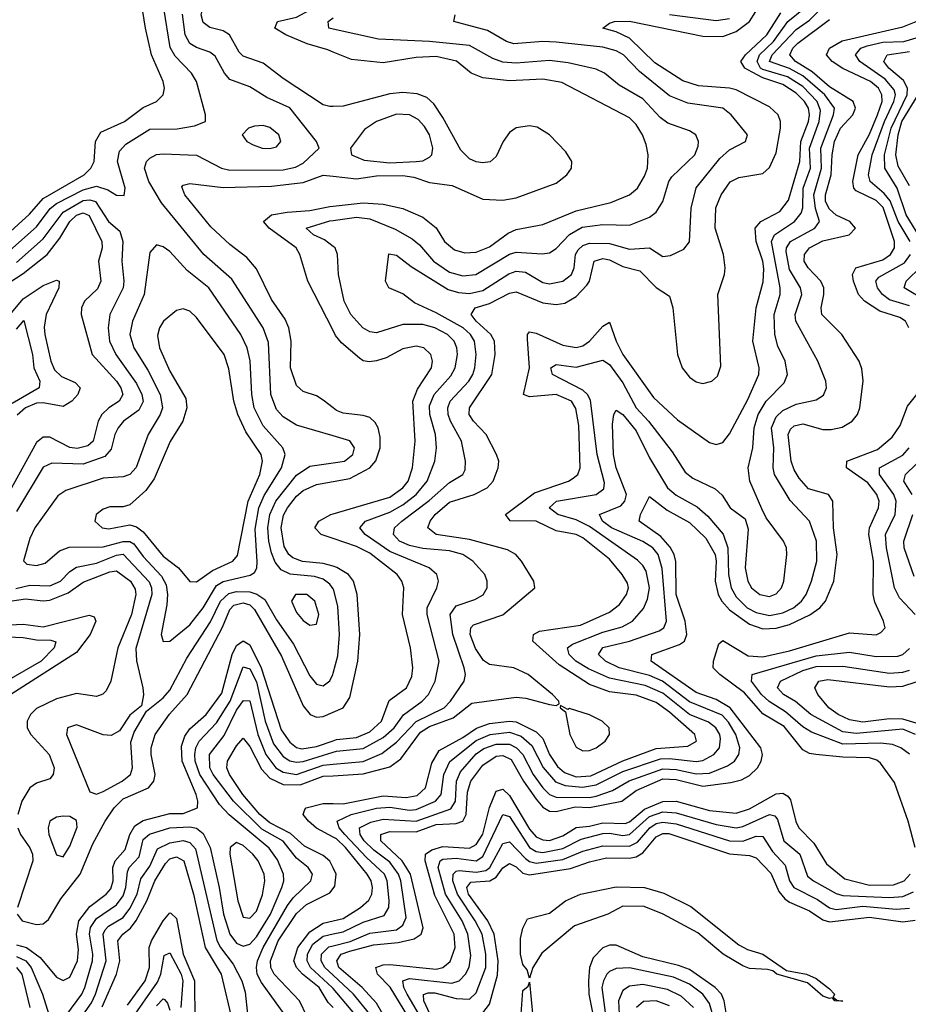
# Model space of a CAD drawing. Header units: inches. Extents: x 884549 to 1028252, y 526810 to 653624.
# Tile 731 of 1056: x 999059 to 1001727, y 581600 to 584555. Entities that reach past the tile are written whole.
import ezdxf

# ---------------------------------------------------------------- set-up
doc = ezdxf.new("R2010")
doc.units = ezdxf.units.IN
doc.header["$MEASUREMENT"] = 0
doc.layers.add('A9598', color=7, linetype='Continuous')
doc.layers.add('B0508', color=7, linetype='Continuous')

msp = doc.modelspace()

# ---------------------------------------------------------------- linework, layer by layer
at = {"layer": 'A9598', "color": 5}
for points, elevation in [([(1000000, 584294.8), (999990, 584294.6), (999970, 584299.9), (999850, 584378.7), (999790, 584424.8), (999730, 584445.8), (999718.1, 584458.1), (999689.4, 584510), (999670, 584521.7), (999630, 584532), (999610, 584547.2), (999604.1, 584570), (999609.3, 584590), (999630.2, 584609.8), (999708.8, 584631.2), (999830, 584645.2), (999870, 584658.2), (999976.7, 584723.3), (1000000, 584741)], 2120), ([(999021.3, 583910), (999088.9, 583971.1), (999130, 584018.2), (999253, 584090), (999273.3, 584110), (999283.3, 584130), (999286.6, 584190), (999302.8, 584217.2), (999373.9, 584250), (999430, 584291.6), (999470, 584310.1), (999490.4, 584330), (999494.2, 584350), (999490.3, 584370), (999455.5, 584450), (999437, 584530), (999410, 584700.4)], 2180), ([(1000000, 584458), (999984.4, 584464.4), (999922.7, 584482.7), (999858.3, 584510), (999825.3, 584530), (999833.6, 584550), (999890, 584563.2), (999970, 584606.2), (1000000, 584617.7)], 2080), ([(999030, 583862.4), (999110, 583933.8), (999151.4, 583988.6), (999170, 584003.8), (999250, 584044.7), (999290, 584055.2), (999324.4, 584044.4), (999350, 584028.8), (999372.6, 584027.4), (999375.8, 584050), (999353.3, 584130), (999359.2, 584160.8), (999378.2, 584181.8), (999450, 584226.5), (999532.6, 584227.4), (999583.8, 584236.2), (999616.9, 584250), (999617.1, 584270), (999590.4, 584370), (999574.9, 584394.9), (999525.9, 584445.9), (999511.6, 584471.6), (999491.7, 584590)], 2160), ([(1000000, 583305.8), (999890, 583338.6), (999850, 583362.9), (999830, 583385.2), (999813, 583430), (999806.2, 583586.2), (999790.4, 583630), (999696.7, 583776.7), (999612, 583850), (999485.6, 584005.6), (999447.3, 584070), (999434.2, 584110), (999440.5, 584130), (999450, 584139.8), (999470, 584151.1), (999490, 584153), (999590, 584148.7), (999665.4, 584110), (999690, 584104), (999850, 584104.7), (999887.4, 584112.6), (999910, 584124.6), (999958.3, 584170), (999949.9, 584190), (999870.4, 584290.4), (999801.7, 584321.8), (999750, 584353.9), (999690, 584375.7), (999674.4, 584394.4), (999646.2, 584446.2), (999630, 584457.9), (999590, 584471.5), (999570, 584484.1), (999556.1, 584510), (999548.1, 584571.9)], 2140), ([(1000000, 584527.2), (999987.6, 584530), (999985.4, 584550), (1000000, 584560.6)], 2060), ([(1000000, 583390.2), (999970, 583413.6), (999950, 583426), (999910, 583439.5), (999890, 583457.4), (999871.9, 583510), (999874.4, 583590), (999867.6, 583630), (999856, 583656), (999815.1, 583715.1), (999770, 583807.4), (999741.7, 583841.7), (999690, 583880.6), (999633.1, 583933.1), (999555.3, 584030), (999546.4, 584053.6), (999550, 584058.5), (999570, 584063.5), (999670, 584051.6), (999815.2, 584055.2), (999910, 584066.9), (999970, 584088.5), (1000000, 584085.2)], 2120), ([(999050, 583826.6), (999130, 583897.8), (999190, 583977.3), (999250, 584012.3), (999270, 584014.7), (999286.8, 584010), (999326.3, 583950), (999360.2, 583920.2), (999369.4, 583890), (999365.7, 583830), (999371.9, 583770), (999369.7, 583750), (999329.7, 583670), (999325.1, 583630), (999329.1, 583590), (999347.7, 583550), (999410, 583463.6), (999426.2, 583430), (999430.5, 583409.5), (999417.1, 583382.9), (999370.6, 583350), (999354.9, 583330), (999345.1, 583310), (999333.8, 583266.2), (999315.4, 583244.6), (999250, 583221.5), (999155.7, 583224.3), (999130, 583212.5), (999050, 583079)], 2140), ([(1000000, 583622.7), (999924.6, 583770), (999899.9, 583850), (999889.2, 583870), (999808.3, 583930), (999791.5, 583950), (999815, 583970), (999862.2, 583977.8), (999930, 583982.9), (999990, 583994.8), (1000000, 583995.9)], 2080), ([(999010, 583754.4), (999070, 583793.5), (999141.5, 583850), (999180.4, 583899.6), (999210.4, 583950), (999230, 583968.7), (999250, 583975.2), (999267.9, 583967.9), (999306.2, 583890), (999306.9, 583870), (999296, 583830), (999302.9, 583770), (999293, 583747), (999253.7, 583710), (999244.8, 583690), (999244.2, 583670), (999277.4, 583550), (999349.8, 583470), (999363.4, 583450), (999369, 583430), (999357.8, 583410), (999326.6, 583390), (999305.7, 583370), (999295.3, 583350), (999279.6, 583290), (999263.6, 583276.4), (999231.5, 583268.5), (999210, 583270.9), (999150, 583302.2), (999130, 583302.1), (999110, 583285.8), (999002.1, 583090)], 2120), ([(1000000, 583874.8), (999974.8, 583894.8), (999941.8, 583910), (999919.1, 583930), (999990, 583951.4), (1000000, 583952.8)], 2060), ([(999030.9, 583670), (999070, 583717.5), (999130, 583757.7), (999170, 583773.2), (999177.8, 583770), (999177.2, 583750), (999139, 583670), (999132.5, 583632.5), (999134.8, 583610), (999153.3, 583530), (999164.1, 583504.1), (999184.6, 583484.6), (999226.2, 583466.2), (999241.3, 583450), (999233.9, 583430), (999215.5, 583410), (999190, 583394.5), (999130, 583405), (999110, 583403.8), (999076.7, 583390), (999052.1, 583367.9)], 2080), ([(999050, 583626.7), (999071.9, 583651.9), (999097.8, 583550), (999102.1, 583510), (999120.3, 583470), (999117.7, 583450), (999036.7, 583403.3)], 2060), ([(1000000, 582846.6), (999990, 582861), (999970, 582875.7), (999943.9, 582883.9), (999871.4, 582891.4), (999844, 582904), (999826.8, 582926.8), (999815.4, 582955.4), (999807, 582990), (999804.3, 583030), (999810.6, 583070), (999827.9, 583110), (999890, 583188.1), (999930, 583215.2), (1000000, 583225.1)], 2140), ([(1000000, 582914.7), (999970, 582923.2), (999908.7, 582928.7), (999879.5, 582939.5), (999866.9, 582950), (999853.8, 582973.8), (999843.9, 583030), (999851.8, 583068.2), (999863, 583090), (999890, 583124.8), (999910, 583142.5), (999950, 583160.3), (1000000, 583169.1)], 2120), ([(1000000, 582997.9), (999964, 583010), (999945.7, 583030), (999957.5, 583050), (999993.8, 583070), (1000000, 583071.8)], 2080), ([(999048.3, 582848.3), (999090, 582858), (999150, 582855.9), (999181.8, 582870), (999210, 582898.8), (999230, 582912.1), (999290, 582924.4), (999350, 582947.9), (999370, 582950.6), (999448.3, 582868.3), (999455.6, 582850), (999456.2, 582830), (999407.7, 582667.7), (999410.4, 582630.4), (999429.1, 582550), (999431.1, 582528.9), (999424.7, 582495.3), (999390, 582468), (999359.4, 582420.6), (999333.7, 582406.3), (999310, 582408.2), (999230, 582438.5), (999202.6, 582430), (999200.2, 582410), (999270, 582237.1), (999290, 582230.2), (999310, 582238.6), (999366.9, 582270), (999391.7, 582290), (999397.7, 582310), (999393.3, 582386.7), (999403.3, 582416.7), (999440.5, 582479.5), (999490, 582519.6), (999510, 582542.7), (999561.4, 582638.6), (999632.5, 582747.5), (999662.5, 582810), (999687.2, 582832.8), (999710, 582839), (999750, 582838.3), (999771.1, 582831.1), (999795.3, 582815.3), (999830, 582753.5), (999881.3, 582681.3), (999930, 582585.5), (999950, 582560.5), (999970, 582555.5), (999990, 582571.1), (999999, 582590), (1000000, 582593.6)], 2140), ([(999010, 582807.1), (999076.9, 582816.9), (999130, 582811.1), (999150, 582813.4), (999204.7, 582835.3), (999250, 582866.5), (999330, 582898.2), (999350, 582901), (999391.9, 582870), (999406.3, 582846.3), (999408.3, 582830), (999395.3, 582770), (999353.7, 582670), (999333.4, 582570), (999319.2, 582540.8), (999309.3, 582530.7), (999290, 582524.1), (999230, 582532.4), (999170, 582517.2), (999110, 582487.7), (999091.6, 582470), (999082.2, 582450), (999082.4, 582430), (999092.5, 582410), (999148.4, 582350), (999162.6, 582310), (999160.3, 582290), (999150, 582276.7), (999110, 582263.3), (999090, 582249.4), (999065.7, 582210), (999053.9, 582170)], 2120), ([(999052.3, 581870), (999067, 581850), (999110, 581839.1), (999130, 581841.5), (999145.9, 581854.1), (999183.4, 581916.6), (999240.8, 581990), (999279, 582081), (999316.1, 582150), (999343.4, 582190), (999370, 582216.6), (999446.5, 582250), (999462, 582270), (999466.1, 582290), (999454.3, 582350), (999454.5, 582370), (999466.5, 582410), (999509, 582471), (999562.3, 582530), (999668, 582732), (999690, 582785.3), (999702.1, 582797.9), (999730, 582804.7), (999750, 582798.5), (999764.6, 582784.6), (999844.9, 582644.9), (999910, 582495.4), (999930.9, 582470), (999950, 582462.1), (999970, 582464), (1000000, 582476.8)], 2120), ([(999010, 582737.8), (999070, 582741.2), (999130, 582732.9), (999268.2, 582768.2), (999282.6, 582762.6), (999288.1, 582750), (999271.5, 582710), (999230, 582655.6), (999032.6, 582530)], 2080), ([(998907.6, 582707.6), (999070, 582700.4), (999110, 582693.4), (999153.3, 582693.3), (999167.8, 582687.7), (999163.3, 582670), (999123.6, 582630), (999019.5, 582570)], 2060), ([(999050, 581778), (999079.9, 581770), (999120.7, 581740.7), (999170, 581681), (999190, 581671.3), (999210, 581681.7), (999232.8, 581730), (999235.9, 581764.1), (999230, 581810), (999237.1, 581850), (999270, 581893.6), (999319.4, 581930), (999333.3, 581946.7), (999339.7, 581970), (999339.4, 582010), (999346, 582030), (999375.8, 582064.2), (999390, 582110), (999404.7, 582135.3), (999430, 582151.5), (999510, 582172.1), (999550, 582172.1), (999592.7, 582190), (999594.6, 582210), (999589.1, 582230), (999547.1, 582330), (999545.3, 582374.7), (999555.3, 582404.7), (999570, 582426.9), (999618.9, 582470), (999666.1, 582533.9), (999697.5, 582650), (999710, 582676.8), (999730, 582691.3), (999750, 582679.1), (999784.3, 582610), (999844, 582424), (999870, 582386.2), (999890, 582370.6), (999906.7, 582366.7), (999950, 582373.3), (1000000, 582390.8)], 2080), ([(999170, 581526.9), (999246.1, 581630), (999255, 581650), (999278, 581730), (999279.5, 581750), (999269.2, 581810), (999271.7, 581830), (999290, 581857.4), (999350, 581898.5), (999370, 581925.5), (999378.5, 581950), (999382.6, 581997.4), (999388.5, 582010), (999417.9, 582042.1), (999430, 582094.5), (999449.3, 582110.7), (999510, 582129.6), (999570, 582132.8), (999590, 582128.1), (999610, 582112.5), (999630.8, 582070.8), (999658.3, 581950), (999671.1, 581870), (999690, 581810.7), (999710, 581783.6), (999730, 581773.9), (999750, 581779.9), (999770, 581802.7), (999812.6, 581870), (999846.6, 581950), (999852.7, 581970), (999851.2, 581990), (999833.5, 582033.5), (999808.7, 582068.7), (999688.4, 582168.4), (999659.6, 582199.6), (999600, 582290), (999585.9, 582330), (999584.9, 582350), (999588.2, 582370), (999598.3, 582390), (999650, 582445), (999691.2, 582510), (999730, 582612.3), (999750, 582607.2), (999770, 582567.9), (999796.1, 582450), (999821.5, 582381.5), (999850, 582343.9), (999870, 582330.5), (999890, 582326.2), (999910, 582328.5), (1000000, 582356.3)], 2060), ([(999868.2, 581550), (999785.2, 581665.2), (999772.6, 581690), (999770.6, 581710), (999773.5, 581730), (999790.3, 581770), (999863.5, 581896.5), (999880.5, 581919.5), (999933.7, 581970), (999938.2, 581990), (999925.5, 582010), (999890, 582038.5), (999850, 582089.9), (999785.9, 582125.9), (999700.8, 582210), (999639.8, 582290), (999630, 582310), (999629, 582350), (999673.1, 582406.9), (999710, 582482.6), (999731.5, 582511.5), (999750, 582510.7), (999774.1, 582410), (999798.1, 582350), (999828, 582310), (999850, 582296.2), (999890, 582289.7), (999970, 582318), (1000000, 582320.7)], 2040), ([(1000000, 582009.1), (999990, 582029.9), (999970, 582046.9), (999914.4, 582074.4), (999872.7, 582112.7), (999810, 582144.7), (999780.4, 582170), (999729.5, 582230), (999689.7, 582290), (999681.2, 582310), (999683.1, 582330), (999710, 582375.7), (999730, 582398.4), (999750, 582373.9), (999785.3, 582305.3), (999810, 582278.8), (999850, 582259.5), (999901.7, 582258.3), (999970, 582284.2), (1000000, 582286)], 2020), ([(1000000, 582101.5), (999950, 582128.1), (999925.9, 582150), (999909.9, 582170), (999915.1, 582184.9), (999919.8, 582190), (999970, 582202.5), (1000000, 582202.3)], 1980), ([(999054.4, 582130), (999061.5, 582110), (999089.7, 582069.7), (999097.5, 582050), (999098.6, 582030), (999053.1, 581890)], 2120), ([(999237.2, 581550), (999275.5, 581604.5), (999287.5, 581630), (999318.8, 581730), (999310, 581810), (999316.4, 581823.6), (999326, 581834), (999370, 581859.9), (999390, 581887.4), (999411.6, 581930), (999423.1, 581976.9), (999450, 582014.9), (999473.1, 582066.9), (999510, 582084.4), (999550, 582091.1), (999570, 582085.4), (999586.8, 582066.8), (999651.4, 581791.4), (999661.8, 581770), (999699.9, 581719.9), (999726.5, 581670), (999736.2, 581636.2), (999743.7, 581570)], 2040), ([(999307.4, 581592.6), (999350.4, 581690), (999360, 581730), (999354.2, 581790), (999369.2, 581810), (999392.1, 581827.9), (999408.7, 581851.3), (999440.8, 581910), (999465.2, 581970), (999497.6, 582022.4), (999510, 582036.1), (999530, 582042.7), (999552.1, 582030), (999581.4, 581930), (999616.2, 581770), (999663.8, 581690), (999697.1, 581550)], 2020), ([(999922.7, 581562.7), (999899.6, 581610), (999823, 581690), (999813.4, 581710), (999812, 581730), (999834.9, 581790), (999890, 581872.1), (999920.4, 581899.6), (999990, 581934.2), (1000000, 581947.1)], 2020), ([(999382.7, 581597.3), (999435.7, 581670), (999449.2, 581710), (999448.6, 581770), (999455.3, 581790), (999490, 581850.4), (999510, 581874.2), (999513.2, 581873.2), (999530, 581856.9), (999550, 581750), (999584.1, 581670), (999585, 581550)], 1980), ([(1000000, 581590), (999984.9, 581604.9), (999958.6, 581650), (999908.2, 581690), (999890, 581710), (999882.8, 581730), (999894.3, 581770), (999930, 581817.7), (999970, 581842.9), (1000000, 581850.2)], 1980), ([(1000000, 581647), (999997.5, 581650), (999932.7, 581710), (999922.6, 581730), (999923.2, 581750), (999939.5, 581780.5), (999970, 581804.8), (1000000, 581811.2)], 1960), ([(1000000, 581687.1), (999975.2, 581710), (999964.8, 581730), (999965.2, 581750), (999987.8, 581772.2), (1000000, 581775.4)], 1940), ([(999050, 581743.3), (999077.9, 581730), (999093.5, 581710), (999128.2, 581630), (999156.7, 581536.7)], 2060), ([(999392.3, 581550), (999473.6, 581666.4), (999483.6, 581690), (999493.4, 581746.6), (999510, 581754), (999544.6, 581690), (999549.6, 581670), (999543.5, 581590)], 1960), ([(999050.3, 581710.3), (999066, 581690), (999090, 581590)], 2040), ([(999470, 581595.7), (999490, 581615.8), (999494.2, 581614.2), (999503.2, 581603.2), (999510, 581582.4)], 1940)]:
    msp.add_lwpolyline(points, dxfattribs=dict(at, elevation=elevation))
for points, elevation in [([(999790, 584238), (999764, 584236), (999746, 584230), (999727.7, 584210), (999741.6, 584190), (999760.1, 584180.1), (999787.3, 584170), (999810, 584168.7), (999830, 584173.4), (999843.7, 584190), (999837.2, 584210), (999810, 584232)], 2160), ([(999470, 583879.1), (999450, 583856.2), (999432.7, 583730), (999398.1, 583650), (999389.7, 583610), (999402.4, 583570), (999443.7, 583503.6), (999481.1, 583430), (999487.7, 583390), (999481.6, 583370), (999445, 583310), (999409, 583211), (999390.1, 583190), (999370, 583183.1), (999310, 583179.3), (999198, 583142), (999174, 583126), (999104.7, 583030), (999090, 582997.7), (999071.3, 582931.3), (999081.3, 582921.3), (999110, 582916.6), (999136.2, 582923.8), (999179, 582961), (999208.4, 582971.6), (999310, 582972.6), (999370, 582988.9), (999390, 582988.7), (999401.9, 582981.9), (999430, 582944.2), (999485.3, 582885.3), (999499.1, 582859.1), (999503.1, 582830), (999501, 582799), (999484.2, 582710), (999490, 582688.4), (999510, 582690.2), (999570, 582739.2), (999610, 582789.7), (999650, 582856.8), (999670.7, 582869.3), (999751.7, 582888.3), (999763.9, 582896.1), (999770.8, 582909.2), (999772, 582928), (999766.5, 583026.5), (999777.5, 583090), (999792.9, 583127.2), (999844.9, 583210), (999856.3, 583250), (999849.5, 583270), (999790, 583336.4), (999763.7, 583390), (999755.9, 583430), (999751.5, 583531.5), (999742.1, 583570), (999723.1, 583610), (999626.9, 583750), (999562.5, 583802.5), (999510, 583859.1), (999490, 583873.8)], 2160), ([(999550, 583687.1), (999530, 583682), (999491, 583650), (999479.3, 583630), (999473.1, 583606.9), (999479.3, 583570), (999510, 583500.5), (999558.4, 583418.4), (999561, 583390), (999549.5, 583350.5), (999511.1, 583289), (999463, 583177), (999437.9, 583142.1), (999390, 583099.2), (999370, 583093.1), (999330, 583092.7), (999310, 583085.6), (999289.2, 583070), (999285, 583050), (999307.4, 583030), (999326.9, 583026.9), (999390, 583039.1), (999410, 583033.1), (999430, 583018.2), (999490, 582944.8), (999535.9, 582910), (999570, 582868.5), (999590, 582867.8), (999637.9, 582902.1), (999699.1, 582930), (999713.5, 582946.5), (999745.1, 583110), (999780.4, 583190), (999788.6, 583230), (999784.2, 583250), (999737.8, 583317.8), (999713.9, 583370), (999701.9, 583410), (999687.7, 583507.7), (999672.8, 583550), (999590, 583661.5), (999570, 583680.3)], 2180), ([(999921.1, 582830), (999887.3, 582830), (999875.8, 582810), (999890, 582776), (999910, 582752.3), (999930, 582737.6), (999950, 582740.7), (999957.1, 582770), (999945.2, 582810)], 2160), ([(999190, 582164.8), (999170, 582162), (999150.4, 582150), (999144.5, 582130), (999147.4, 582110), (999170, 582048), (999190, 582042.6), (999210, 582074.3), (999231.8, 582131.8), (999230, 582151.6), (999210, 582163.1)], 2140), ([(999710, 582085.5), (999690.9, 582070), (999690.6, 582050), (999714.1, 581910), (999730, 581861.2), (999750, 581858.8), (999770, 581879.8), (999788.3, 581928.3), (999795.5, 581970), (999793.1, 581990), (999775.3, 582030), (999759.7, 582050), (999730, 582076.7)], 2080)]:
    msp.add_lwpolyline(points, close=True, dxfattribs=dict(at, elevation=elevation))
at = {"layer": 'B0508', "color": 5}
for points, elevation in [([(1000000, 582286), (1000090, 582291.3), (1000170, 582312.3), (1000203.8, 582336.2), (1000263, 582417), (1000290, 582433.6), (1000360.5, 582459.5), (1000416.2, 582503.8), (1000550, 582521.9), (1000578.9, 582518.9), (1000650, 582500.1), (1000670, 582497), (1000678.7, 582501.3), (1000678.2, 582510), (1000658.7, 582530), (1000586.1, 582590), (1000542.5, 582610), (1000470, 582619.7), (1000451.4, 582631.4), (1000427.7, 582667.7), (1000411.9, 582710), (1000413.2, 582730), (1000421.2, 582738.7), (1000510, 582769.2), (1000605.6, 582850), (1000602.3, 582870), (1000566, 582930), (1000549.1, 582950), (1000524.1, 582964.1), (1000410, 582994.9), (1000309.8, 583010), (1000284.7, 583030), (1000291.1, 583050), (1000306.5, 583070), (1000350, 583107.3), (1000423.2, 583130), (1000462.9, 583150), (1000480.7, 583170), (1000495.9, 583210), (1000497.2, 583230), (1000491, 583250), (1000459.7, 583310), (1000421.3, 583350), (1000408.9, 583370), (1000410, 583390), (1000477.1, 583490), (1000487.1, 583550), (1000484.6, 583590), (1000474, 583610), (1000429.2, 583650), (1000414.2, 583670), (1000426.5, 583690), (1000470, 583703.4), (1000530, 583734.6), (1000550, 583738.7), (1000630, 583705.5), (1000670, 583700.2), (1000695.6, 583704.4), (1000730, 583724.2), (1000762, 583758), (1000769.3, 583770.7), (1000784, 583830), (1000810, 583838.7), (1000830, 583834.8), (1000870, 583814.8), (1000921.3, 583801.3), (1000970, 583751.3), (1001010, 583725.5), (1001019.7, 583690), (1001033.6, 583550), (1001048.3, 583510), (1001070, 583481.8), (1001090, 583468.5), (1001110, 583463.6), (1001137, 583470), (1001154.3, 583485.7), (1001164.3, 583515.7), (1001155, 583730), (1001174.9, 583790), (1001177.1, 583810), (1001171.7, 583850), (1001146.8, 583930), (1001149.1, 583990.9), (1001164.5, 584030), (1001191.6, 584068.4), (1001218.3, 584081.7), (1001290, 584093.6), (1001310, 584111.2), (1001330, 584155.4), (1001342.9, 584230), (1001343, 584250), (1001336.1, 584270), (1001310, 584294.1), (1001210, 584344.4), (1001189.6, 584350), (1001096.5, 584356.5), (1001050, 584371.6), (1000965.6, 584425.6), (1000890, 584499.9), (1000850, 584519.2), (1000809.6, 584530), (1000830, 584544.9), (1000845.2, 584550), (1000890, 584550.7), (1001110, 584505.7), (1001170, 584504.6), (1001210, 584519.7), (1001249.7, 584550), (1001287.9, 584610)], 2020), ([(1000000, 581775.4), (1000051.3, 581788.7), (1000110, 581813.1), (1000190, 581823.4), (1000210, 581837.5), (1000219.2, 581860.8), (1000203.4, 581970), (1000196.8, 581990), (1000170, 582026.2), (1000122, 582062), (1000093.7, 582090), (1000081, 582110), (1000079.3, 582130), (1000113.1, 582146.9), (1000150, 582156), (1000250, 582149.7), (1000353.7, 582186.3), (1000367.2, 582210), (1000370.7, 582269.3), (1000382.5, 582297.5), (1000430, 582351.4), (1000452.6, 582367.4), (1000490, 582380.2), (1000530, 582380.6), (1000550.9, 582370), (1000569.3, 582349.3), (1000600.6, 582290), (1000629.8, 582250), (1000650, 582229.8), (1000670, 582221.3), (1000770, 582220.4), (1000790, 582225), (1000838.7, 582241.3), (1000889, 582271), (1000990, 582307), (1001030, 582305), (1001090, 582292), (1001130, 582293.4), (1001184.4, 582315.6), (1001204.7, 582330), (1001217.9, 582350), (1001221.4, 582370), (1001208.8, 582410), (1001187.1, 582447.1), (1001167.8, 582467.8), (1001070, 582507.5), (1000988.9, 582570), (1000950, 582586.7), (1000858.5, 582610), (1000817.7, 582630), (1000797.3, 582650), (1000810, 582670.6), (1000890, 582690.3), (1000979, 582721), (1000993.4, 582730), (1001000.8, 582750), (1000987.6, 582907.6), (1000975.4, 582950), (1000959.4, 582970), (1000930, 582989.4), (1000835.9, 583030), (1000808.7, 583050), (1000799.9, 583070), (1000863.7, 583096.3), (1000876.1, 583110), (1000880.4, 583130), (1000849.7, 583210), (1000841.9, 583250), (1000838.4, 583341.6), (1000842.9, 583370), (1000850, 583383.2), (1000870, 583370.6), (1000910, 583321.5), (1000950, 583240.1), (1001004.2, 583150), (1001030, 583128.2), (1001093.3, 583093.3), (1001124.6, 583064.6), (1001171.1, 583011.1), (1001185.3, 582970), (1001186.6, 582890), (1001194.7, 582850), (1001210, 582822.6), (1001243.2, 582790), (1001270, 582775.4), (1001310, 582766.7), (1001350, 582774.4), (1001382, 582790), (1001406.3, 582810), (1001419.9, 582830), (1001436, 582870), (1001451.9, 582930), (1001451.5, 582990), (1001430, 583049.8), (1001372.5, 583112.5), (1001325.3, 583190), (1001320.7, 583210), (1001323.1, 583270), (1001316.5, 583330), (1001330, 583363.4), (1001350, 583382.7), (1001390, 583401), (1001450, 583414.1), (1001471.7, 583428.3), (1001481, 583450), (1001478.7, 583470), (1001455.5, 583530), (1001388.9, 583650), (1001387.2, 583670), (1001407.5, 583730), (1001402.9, 583750), (1001370, 583805.4), (1001360.5, 583859.5), (1001360.9, 583870), (1001373, 583890), (1001445.7, 583930), (1001460.1, 583950), (1001448.4, 583988.4), (1001443.6, 584030), (1001466, 584110), (1001463.8, 584170), (1001501.8, 584270), (1001504.8, 584290), (1001475.7, 584330), (1001410, 584387.1), (1001370, 584408.8), (1001310.3, 584430), (1001318.4, 584450), (1001390, 584526.1), (1001430, 584554.2), (1001470, 584594.2)], 1940), ([(1000000, 581811.2), (1000030, 581817.7), (1000090, 581845.9), (1000153.6, 581866.4), (1000167.6, 581890), (1000168.4, 581911.6), (1000162.9, 581970), (1000154.7, 581990), (1000100.4, 582040.4), (1000035.6, 582110), (1000018.6, 582130), (1000012, 582150), (1000054.7, 582170), (1000130, 582188.4), (1000170, 582191.5), (1000230, 582182.7), (1000250, 582184.9), (1000307.7, 582210), (1000324.5, 582230), (1000332.4, 582290), (1000351, 582329), (1000430, 582392), (1000471.6, 582410), (1000530, 582416.4), (1000564.2, 582404.2), (1000597, 582377), (1000631, 582311), (1000667.5, 582267.5), (1000696.3, 582256.3), (1000748.9, 582251.1), (1000790, 582258.9), (1000870, 582298.8), (1000983.4, 582336.6), (1001010, 582338.1), (1001090, 582328.7), (1001110, 582331.8), (1001143.4, 582350), (1001159.5, 582370), (1001163.4, 582396.6), (1001161, 582410), (1001148.9, 582430), (1001126.5, 582446.5), (1001070, 582470.2), (1000990, 582533.7), (1000936.6, 582556.6), (1000830, 582578.4), (1000766.6, 582606.6), (1000729.2, 582630), (1000708.4, 582650), (1000703.6, 582670), (1000719.1, 582681), (1000810, 582716.4), (1000867.4, 582732.6), (1000898.4, 582750), (1000932.1, 582787.9), (1000944.1, 582815.9), (1000950, 582850), (1000939.8, 582899.8), (1000930, 582917.3), (1000913.4, 582933.4), (1000770, 583034.4), (1000730, 583054.2), (1000674.6, 583070), (1000648.5, 583090), (1000670.8, 583110), (1000790, 583130.5), (1000813, 583147), (1000815.3, 583164.7), (1000792.7, 583250), (1000773, 583413), (1000764, 583430), (1000750, 583443.2), (1000658.8, 583490), (1000653.8, 583510), (1000670, 583519.8), (1000730, 583512.2), (1000810, 583533.2), (1000830, 583520.1), (1000870, 583465.1), (1000910, 583390.1), (1000947, 583350), (1001017.9, 583257.9), (1001056.8, 583196.8), (1001079.6, 583179.6), (1001146.7, 583146.6), (1001167.6, 583127.6), (1001192, 583090), (1001237, 583057), (1001245.9, 583025.9), (1001237, 582910), (1001245.4, 582870), (1001256.4, 582850), (1001280.6, 582830), (1001310, 582824.4), (1001330, 582831.5), (1001345.8, 582850), (1001353.2, 582870), (1001362.5, 582950), (1001361, 582970), (1001352.1, 582990), (1001300.5, 583060.5), (1001286.6, 583086.6), (1001251.5, 583170), (1001246.2, 583210), (1001260.4, 583270), (1001263.8, 583330), (1001275.8, 583370), (1001299.9, 583410), (1001354.3, 583465.7), (1001363.7, 583490), (1001357.4, 583530), (1001335.4, 583575.4), (1001326.1, 583610), (1001323.8, 583670), (1001341.9, 583730), (1001342.4, 583750), (1001316, 583890), (1001325.5, 583910), (1001385, 583950), (1001405.4, 583974.6), (1001409.7, 583990.3), (1001411.5, 584050), (1001433.6, 584110), (1001430.1, 584170), (1001459.2, 584250), (1001462.8, 584282.8), (1001453.4, 584310), (1001410, 584354.7), (1001364.2, 584384.2), (1001290, 584405.3), (1001282.6, 584410), (1001273.4, 584430), (1001280.5, 584450), (1001322.5, 584490), (1001365.1, 584550), (1001411.7, 584588.3)], 1960), ([(1000000, 582202.3), (1000030, 582202), (1000150, 582225.4), (1000219.2, 582220.8), (1000253, 582227), (1000277.2, 582250), (1000296.3, 582323.7), (1000318.4, 582361.6), (1000390, 582400.6), (1000431.1, 582428.9), (1000470, 582442.7), (1000530, 582449.9), (1000550, 582447.9), (1000610, 582417.7), (1000630, 582398.1), (1000649.8, 582350), (1000673.9, 582313.9), (1000695.2, 582295.2), (1000730, 582282.8), (1000774.2, 582285.8), (1000870, 582331), (1000970, 582367.7), (1001065.2, 582374.8), (1001090.9, 582390), (1001085.7, 582410), (1001010, 582476.9), (1000970, 582505.5), (1000910, 582527.4), (1000830, 582537.3), (1000770, 582560.1), (1000678.6, 582618.6), (1000600.2, 582690), (1000601.6, 582710), (1000620.2, 582719.8), (1000742.6, 582737.4), (1000830, 582777), (1000859.7, 582800.3), (1000881.2, 582830), (1000886.8, 582850), (1000883.9, 582863.9), (1000868, 582890), (1000830, 582935.6), (1000750, 582999.9), (1000730, 583010.4), (1000670, 583021.2), (1000610, 583050), (1000531.5, 583051.5), (1000517.6, 583070), (1000604.8, 583135.2), (1000706.3, 583170), (1000721.1, 583178.9), (1000735.2, 583190), (1000741.5, 583210), (1000737.4, 583337.4), (1000728.6, 583388.6), (1000715.5, 583410), (1000670, 583430.4), (1000590, 583423.7), (1000572.1, 583430), (1000589.7, 583510), (1000584, 583596), (1000584.1, 583610), (1000590, 583618.1), (1000610, 583614.6), (1000690, 583578.5), (1000730, 583571.3), (1000750, 583576.8), (1000769.4, 583590), (1000810, 583635.6), (1000830, 583646.9), (1000849.4, 583590), (1000869.5, 583550), (1000961.6, 583421.6), (1001034.1, 583354.1), (1001130, 583285.8), (1001150, 583280.2), (1001170, 583286), (1001190, 583312.3), (1001244.9, 583415.1), (1001278.5, 583490), (1001279.3, 583510), (1001260.4, 583590), (1001270.5, 583690), (1001291.5, 583768.5), (1001292.8, 583807.2), (1001290, 583830), (1001270.2, 583890), (1001266.9, 583930), (1001283.9, 583950), (1001340.9, 583979.1), (1001366.8, 584013.2), (1001401.2, 584130), (1001403.7, 584190), (1001427.2, 584250), (1001430.3, 584270), (1001427.2, 584290), (1001415.3, 584310), (1001390, 584334.9), (1001350, 584361.2), (1001290, 584381.2), (1001257.8, 584397.8), (1001236.5, 584410), (1001224.3, 584430), (1001238.2, 584450), (1001302.3, 584510), (1001344.2, 584575.8)], 1980), ([(1000000, 582320.7), (1000090, 582328.7), (1000146.9, 582353.1), (1000190, 582386.2), (1000250, 582448.6), (1000333.2, 582490), (1000352.9, 582510), (1000393.7, 582570), (1000397.1, 582590), (1000394, 582610), (1000359.7, 582710), (1000351.4, 582770), (1000370, 582795.4), (1000425.2, 582814.8), (1000450.8, 582829.2), (1000462.5, 582850), (1000462.6, 582870), (1000456, 582890), (1000419.5, 582930), (1000389.9, 582949.9), (1000350, 582960.9), (1000270, 582968.3), (1000230, 582977.2), (1000199.5, 582990), (1000181.5, 583010), (1000184.8, 583030), (1000206.8, 583050), (1000288.3, 583111.7), (1000350, 583166.2), (1000389.8, 583190), (1000396.2, 583203.8), (1000397.1, 583230), (1000385.1, 583290), (1000352.3, 583350), (1000345.4, 583370), (1000344.6, 583390), (1000351.6, 583410), (1000407.3, 583470), (1000419.2, 583490), (1000425.6, 583510), (1000429.4, 583550.6), (1000424.5, 583590), (1000412.6, 583610), (1000390.6, 583630), (1000310, 583675.1), (1000244.9, 583704.9), (1000210, 583732.4), (1000167.1, 583750), (1000157.8, 583770), (1000167.8, 583852.2), (1000190, 583848.4), (1000234.6, 583814.6), (1000345.2, 583745.2), (1000376.4, 583736.4), (1000410, 583733.4), (1000450, 583742.5), (1000527.7, 583792.3), (1000550, 583800.3), (1000577.3, 583797.3), (1000630, 583766.8), (1000650, 583762.8), (1000690, 583770.1), (1000715.4, 583790), (1000724, 583810), (1000727.5, 583850), (1000735.3, 583864.7), (1000750, 583877.8), (1000770, 583884.6), (1000830, 583883.6), (1000890, 583866.6), (1000950, 583870.9), (1000990, 583844.6), (1001012.9, 583847.1), (1001053.4, 583866.6), (1001070, 583888.4), (1001075, 583990), (1001089.7, 584050.3), (1001161, 584139), (1001190, 584164.7), (1001237.6, 584190), (1001244, 584210), (1001195.4, 584270), (1001170, 584289.3), (1001064.6, 584304.6), (1001010, 584326.4), (1000920.2, 584400.2), (1000871.8, 584450), (1000850, 584461.7), (1000810, 584473.3), (1000670, 584488.3), (1000630, 584489.7), (1000543.1, 584483.1), (1000521.1, 584490), (1000463.2, 584523.2), (1000362.6, 584550), (1000366.6, 584570)], 2040), ([(1001010, 584571.1), (1001150, 584552.6), (1001190, 584559)], 2040), ([(1000195.7, 581490), (1000130, 581603.1), (1000087.3, 581650), (1000017.1, 581710), (1000010.9, 581730), (1000024.8, 581750), (1000050, 581759.8), (1000121.2, 581778.8), (1000195, 581785), (1000243.7, 581796.3), (1000264.5, 581810), (1000270.4, 581829.6), (1000232.4, 581990), (1000207.2, 582030), (1000143.3, 582090), (1000143.5, 582110), (1000170, 582118.5), (1000250, 582117.4), (1000310, 582139.4), (1000370, 582142.4), (1000390, 582150), (1000399.2, 582170), (1000403.3, 582236.7), (1000413.3, 582270), (1000450, 582317.6), (1000490, 582344.6), (1000510, 582347), (1000534.6, 582334.6), (1000572.1, 582270), (1000610, 582215.9), (1000630, 582191.5), (1000650, 582179.1), (1000670, 582178.7), (1000727, 582193), (1000770, 582190.7), (1000866.5, 582210), (1000910, 582241.7), (1000990, 582276.2), (1001030, 582274.8), (1001110, 582254.5), (1001194.5, 582265.5), (1001225.9, 582274.1), (1001250, 582286.4), (1001273.8, 582310), (1001285.3, 582330), (1001289.2, 582350), (1001283.8, 582370), (1001192.5, 582490), (1001150, 582514.6), (1001090, 582535.3), (1000954.6, 582630), (1000957, 582650), (1001040.4, 582679.6), (1001054.8, 582690), (1001062.2, 582710), (1001057, 582750), (1001029.8, 582829.8), (1001028.9, 582928.9), (1001024.1, 582950), (1001012.1, 582972.1), (1000984.1, 583004.1), (1000918.4, 583050), (1000922.9, 583070), (1000950, 583123.8), (1001003.2, 583083.2), (1001070, 583045.6), (1001119.3, 582999.3), (1001146.8, 582950), (1001150.2, 582930), (1001147.2, 582870), (1001155.7, 582830), (1001166.8, 582810), (1001190, 582784.3), (1001250, 582740.5), (1001290, 582727.1), (1001330, 582728.5), (1001370, 582740.2), (1001431.5, 582768.5), (1001461.6, 582790), (1001477.9, 582810), (1001503.4, 582870), (1001513.6, 582950), (1001502.4, 583030), (1001500.1, 583110), (1001487.2, 583130), (1001427.1, 583147.1), (1001399.1, 583179.1), (1001384, 583204), (1001375.3, 583230), (1001365.9, 583310), (1001373.4, 583326.6), (1001384.1, 583335.9), (1001410, 583342.4), (1001470, 583325.5), (1001494.9, 583325.1), (1001528.3, 583331.7), (1001558.6, 583350), (1001573.8, 583370), (1001581.5, 583390), (1001590.9, 583470.9), (1001587.2, 583507.2), (1001579.6, 583530), (1001526.7, 583610), (1001467.6, 583670), (1001465, 583690), (1001473.5, 583730), (1001472.7, 583750), (1001463.9, 583770), (1001425.9, 583810), (1001414.2, 583830), (1001415.1, 583850), (1001430, 583870.7), (1001470, 583891.7), (1001548.7, 583910), (1001568.4, 583930), (1001551.6, 583950), (1001510, 583968.6), (1001490, 583986.7), (1001478.5, 584010), (1001477.8, 584030), (1001494.9, 584090), (1001498, 584150), (1001505.3, 584190), (1001523.4, 584230), (1001559.8, 584270), (1001568.6, 584290), (1001561.5, 584310), (1001490, 584353.4), (1001438.3, 584398.3), (1001387.8, 584430), (1001371.5, 584450), (1001380.1, 584470), (1001395, 584484.9), (1001490, 584556.1)], 1920), ([(1001727.8, 583630), (1001717.9, 583650), (1001701, 583661), (1001640.8, 583680.8), (1001595.4, 583710), (1001577.3, 583730), (1001562.3, 583770), (1001559.6, 583790), (1001569.4, 583810), (1001650, 583834.9), (1001673.4, 583850), (1001685.6, 583870), (1001685.4, 583890), (1001651.1, 583991.1), (1001630, 584012.4), (1001570, 584041.4), (1001562.8, 584050), (1001560.4, 584070), (1001576, 584150), (1001610, 584211.2), (1001634.6, 584270), (1001648.2, 584310), (1001647.6, 584330), (1001637, 584350), (1001613.6, 584370), (1001530, 584408.8), (1001498.4, 584430), (1001481.5, 584450), (1001489.9, 584470), (1001528.3, 584491.7), (1001710, 584533.6), (1001749.9, 584550)], 1880), ([(1000000, 583952.8), (1000070, 583962.7), (1000110, 583957.6), (1000186.9, 583926.9), (1000237.9, 583897.9), (1000259.7, 583879.7), (1000301.9, 583830), (1000350, 583797.4), (1000390, 583786.3), (1000428.3, 583790), (1000530, 583851.7), (1000550, 583857.5), (1000627.3, 583852.7), (1000650, 583855.6), (1000670, 583868.9), (1000709.3, 583910.7), (1000747.9, 583932.1), (1000810, 583940.9), (1000890, 583938.9), (1000950, 583962.3), (1000970, 583978), (1000990, 584009.3), (1001008.4, 584070), (1001016.7, 584083.3), (1001085.8, 584150), (1001096, 584176), (1001097.1, 584190), (1001088.8, 584210), (1001070, 584222.1), (1001004.8, 584244.8), (1000982.2, 584262.2), (1000930, 584317.7), (1000858.7, 584358.7), (1000815.2, 584395.2), (1000790, 584406.4), (1000706, 584426), (1000650, 584432.7), (1000550, 584425), (1000510, 584427.4), (1000479.2, 584439.2), (1000410, 584478.2), (1000290, 584490.2), (1000136.4, 584496.4), (1000000, 584527.2)], 2060), ([(1001732, 583890), (1001696.5, 583950), (1001672, 584012), (1001654, 584034), (1001612.3, 584070), (1001607, 584090), (1001618, 584150), (1001655.4, 584250), (1001683.4, 584310), (1001687.8, 584330), (1001684.6, 584344.6), (1001656.8, 584376.8), (1001581.4, 584430), (1001568.6, 584450), (1001584.7, 584470), (1001603, 584477), (1001650, 584487.7), (1001713.3, 584490), (1001757.6, 584502.4)], 1860), ([(1000000, 583995.9), (1000090, 584005.2), (1000150, 584001.5), (1000210, 583988.9), (1000270, 583962.5), (1000310, 583930.1), (1000334.4, 583890), (1000364.6, 583864.6), (1000395.9, 583855.9), (1000430, 583857.2), (1000470, 583873.8), (1000525.5, 583914.5), (1000550, 583925.3), (1000630, 583940.6), (1000730, 583981.1), (1000833.9, 584006.1), (1000890, 584029.2), (1000913.9, 584050), (1000934.5, 584085.5), (1000943.4, 584110), (1000945.5, 584150), (1000940.3, 584180.3), (1000928.6, 584210), (1000910, 584240.2), (1000890, 584260.4), (1000687, 584367), (1000630, 584377.2), (1000530, 584372), (1000450, 584380.8), (1000415, 584395), (1000370.6, 584430.6), (1000310, 584444.5), (1000250, 584441.6), (1000150, 584426), (1000055.4, 584435.4), (1000000, 584458)], 2080), ([(1001768.9, 583890), (1001720, 583970), (1001693.3, 584050), (1001656.6, 584110), (1001655.7, 584150), (1001674.8, 584230), (1001723, 584330), (1001724.4, 584350), (1001712.5, 584372.5), (1001668.1, 584410), (1001653.5, 584430), (1001662.8, 584450), (1001730, 584460)], 1840), ([(1000000, 584085.2), (1000070, 584077.5), (1000130, 584086.8), (1000210, 584087.6), (1000242.7, 584082.7), (1000290, 584066.7), (1000357.9, 584057.9), (1000450, 584016.9), (1000510, 584013.2), (1000550, 584020.7), (1000670, 584065.1), (1000701.6, 584090), (1000716, 584110), (1000716.8, 584130), (1000699.1, 584159.1), (1000650, 584209.9), (1000612.3, 584232.3), (1000590, 584236.4), (1000550, 584230.4), (1000530, 584216.5), (1000510.8, 584190), (1000490, 584144.7), (1000471.7, 584128.3), (1000450, 584125.3), (1000430, 584128.2), (1000410, 584138), (1000383.3, 584163.3), (1000330, 584261.6), (1000302.4, 584302.4), (1000281.3, 584321.3), (1000252.8, 584332.8), (1000210, 584336.6), (1000170, 584332.4), (1000030, 584295.6), (1000000, 584294.8)], 2120), ([(1001730, 584056.6), (1001696.1, 584116.1), (1001689, 584150), (1001696.6, 584210), (1001707.2, 584250), (1001756.3, 584330)], 1820), ([(1000000, 582356.3), (1000010, 582359.3), (1000090, 582367.3), (1000150, 582401.1), (1000183.7, 582430), (1000211.4, 582468.6), (1000267.5, 582510), (1000286.8, 582530), (1000306.5, 582570), (1000318.3, 582630), (1000282.5, 582770), (1000282.7, 582790), (1000311.5, 582850), (1000316.4, 582870), (1000311.2, 582890), (1000289, 582910), (1000170, 582959.3), (1000096.2, 583010), (1000080.8, 583030), (1000097, 583050), (1000170, 583076.9), (1000210, 583098.8), (1000249.7, 583130.3), (1000283, 583170), (1000305.3, 583230), (1000310.7, 583270), (1000307.4, 583310), (1000290.2, 583370), (1000290, 583396.1), (1000303.9, 583430), (1000353.8, 583486.2), (1000366.5, 583510), (1000373.1, 583550), (1000371.7, 583570), (1000363.8, 583590), (1000343.5, 583610), (1000305.7, 583630), (1000270, 583640.3), (1000210, 583640.5), (1000130, 583614.9), (1000110, 583618), (1000089.8, 583630), (1000053.8, 583670), (1000033.2, 583710), (1000016.5, 583790), (1000013.2, 583850), (1000006, 583870), (1000000, 583874.8)], 2060), ([(1001730, 583696.8), (1001670, 583714.3), (1001648.9, 583730), (1001633.8, 583750), (1001629.1, 583770), (1001637.9, 583782.1), (1001715, 583825), (1001733, 583850)], 1860), ([(1001781.1, 583710), (1001714.7, 583750), (1001720.2, 583770), (1001765.8, 583814.2)], 1840), ([(1000000, 583071.8), (1000170, 583121.8), (1000210, 583149.8), (1000225.9, 583170), (1000238.3, 583210), (1000247, 583290), (1000239.8, 583410), (1000253.8, 583446.2), (1000295.4, 583510), (1000298.5, 583530), (1000293.8, 583550), (1000272.7, 583570), (1000250, 583575.1), (1000210, 583567.1), (1000159.2, 583540.8), (1000130, 583531), (1000108.2, 583528.2), (1000090, 583531.8), (1000079.2, 583539.2), (1000025.6, 583585.6), (1000007.7, 583607.7), (1000000, 583622.7)], 2080), ([(1001746.8, 582070), (1001726.2, 582150), (1001685.6, 582265.6), (1001643.5, 582323.5), (1001632.6, 582332.6), (1001610, 582339.9), (1001530, 582341.2), (1001449.5, 582349.5), (1001430, 582353.1), (1001410, 582363.5), (1001353.9, 582434), (1001290, 582472.1), (1001235, 582535), (1001160.6, 582590), (1001141.4, 582610), (1001142.2, 582630), (1001158.2, 582681.8), (1001170, 582692.3), (1001245.6, 582645.6), (1001290, 582642.7), (1001370, 582661.2), (1001550, 582714.4), (1001630.7, 582709.3), (1001644.4, 582715.6), (1001656.8, 582730), (1001652.2, 582750), (1001626.5, 582806.5), (1001621.6, 582830), (1001622.5, 582930), (1001608.7, 583010), (1001609.8, 583030.2), (1001637.6, 583090), (1001639.3, 583110), (1001631.8, 583130), (1001605.2, 583165.2), (1001540.7, 583210), (1001542.5, 583230), (1001634.4, 583265.6), (1001678.3, 583301.7), (1001702.6, 583337.4), (1001724.3, 583395.7), (1001752.3, 583430)], 1880), ([(1000000, 583169.1), (1000050, 583177.9), (1000110.4, 583210), (1000128.5, 583231.5), (1000141.2, 583270), (1000141.7, 583301.7), (1000135.3, 583330), (1000126.2, 583346.2), (1000110, 583360.9), (1000090, 583367.4), (1000030, 583374.2), (1000010, 583382.4), (1000000, 583390.2)], 2120), ([(1000000, 583225.1), (1000034.2, 583230), (1000059.1, 583250), (1000064, 583270), (1000050, 583290.9), (1000000, 583305.8)], 2140), ([(1001747, 582770), (1001699.9, 582819.9), (1001684.8, 582850), (1001661.3, 582970), (1001657.9, 583010), (1001687.1, 583070), (1001690.7, 583110), (1001683.4, 583130), (1001639.8, 583190), (1001640.7, 583210), (1001710, 583248.4), (1001729.7, 583270.3)], 1860), ([(1001738.6, 583130), (1001713.6, 583170), (1001718.5, 583190), (1001750, 583220.7)], 1840), ([(1001744.4, 582884.4), (1001713.9, 582970), (1001713.4, 582990), (1001740.4, 583070)], 1840), ([(1000000, 582390.8), (1000010, 582394.3), (1000070, 582400.2), (1000110, 582417.9), (1000145.4, 582450), (1000168.2, 582511.8), (1000220.9, 582550), (1000236.3, 582583.7), (1000239.6, 582610), (1000233, 582670), (1000208.2, 582770), (1000212.7, 582850), (1000206.3, 582870), (1000192.7, 582890), (1000110, 582954.4), (1000070, 582974.2), (1000000, 582997.9)], 2080), ([(1000000, 582476.8), (1000030.9, 582490), (1000050, 582520.8), (1000074, 582630), (1000080.4, 582710), (1000072.3, 582830), (1000061.1, 582870), (1000046.9, 582890), (1000011.4, 582911.4), (1000000, 582914.7)], 2120), ([(1000000, 582593.6), (1000014.3, 582645.7), (1000019.1, 582710), (1000014.2, 582794.2), (1000002.7, 582842.7), (1000000, 582846.6)], 2140), ([(1001730, 582350.9), (1001704.1, 582370), (1001679.5, 582379.5), (1001643.5, 582383.5), (1001530, 582380.9), (1001436.2, 582416.3), (1001410, 582433), (1001357.8, 582477.8), (1001309, 582509), (1001286.1, 582530), (1001256.3, 582570), (1001258.5, 582590), (1001450, 582645.9), (1001550, 582656.6), (1001630, 582643.5), (1001695.2, 582644.8), (1001710.3, 582649.7), (1001730, 582668.3)], 1860), ([(1001748.5, 582410), (1001710, 582425.4), (1001570, 582413), (1001530, 582418.1), (1001433.8, 582470), (1001388.3, 582508.3), (1001352.4, 582530), (1001334.4, 582550), (1001342.8, 582570), (1001410, 582602.2), (1001450, 582613.5), (1001530, 582615.1), (1001670, 582594.2), (1001710, 582596.3), (1001730, 582603)], 1840), ([(1001750, 582443.5), (1001710, 582456), (1001670, 582456.5), (1001590, 582446.4), (1001550, 582453.7), (1001515.8, 582470), (1001488.6, 582490), (1001454.7, 582530), (1001445.8, 582550), (1001458.4, 582570), (1001485.5, 582574.5), (1001670, 582553.1), (1001710, 582554.9), (1001750, 582567.9)], 1820), ([(1000269.5, 581490), (1000171.3, 581651.3), (1000133.2, 581690), (1000128, 581710), (1000150, 581718.2), (1000170, 581719.4), (1000310, 581705.4), (1000330, 581710.1), (1000352, 581728), (1000366.3, 581770), (1000363.1, 581810), (1000306, 581926), (1000276.1, 582030), (1000277.5, 582050), (1000296.5, 582063.5), (1000330, 582073.4), (1000410, 582068.7), (1000430, 582079.4), (1000450, 582110.5), (1000470, 582190.1), (1000490, 582239.9), (1000510, 582245.1), (1000530, 582227), (1000590, 582125.9), (1000610, 582103), (1000630, 582093), (1000650, 582091.9), (1000690, 582105.9), (1000730, 582130.2), (1000770, 582134.1), (1000810, 582144.8), (1000877.2, 582142.8), (1000890, 582147.6), (1000934.5, 582185.5), (1000990, 582208.4), (1001030, 582209.2), (1001130, 582181.5), (1001210, 582173.8), (1001250, 582186.3), (1001330, 582231.3), (1001350, 582233.8), (1001364.8, 582224.8), (1001373.1, 582213.1), (1001388.9, 582148.9), (1001397.8, 582130), (1001443.1, 582083.1), (1001481.1, 582021.1), (1001536.3, 581976.3), (1001610, 581957.4), (1001682, 581958), (1001714.3, 581970), (1001732.7, 581990)], 1880), ([(1000316.7, 581470), (1000222.2, 581630), (1000212.4, 581650), (1000209.6, 581670), (1000230, 581677.1), (1000356.5, 581663.5), (1000378.5, 581670), (1000398, 581690), (1000408.3, 581711.7), (1000413.5, 581746.5), (1000405.1, 581810), (1000387.4, 581850), (1000337.5, 581930), (1000315.1, 582010), (1000321.8, 582030), (1000330, 582035.8), (1000370, 582038.5), (1000430, 582030.5), (1000450, 582043.8), (1000510, 582169.2), (1000530, 582163.2), (1000590, 582070.6), (1000610, 582058.6), (1000630, 582055.3), (1000690, 582067), (1000744.9, 582095.1), (1000810, 582112.2), (1000830, 582113.6), (1000870, 582106.7), (1000890, 582110), (1000950, 582163.8), (1000990, 582177.1), (1001030, 582174.8), (1001150, 582139.7), (1001210, 582129.4), (1001230, 582133.2), (1001310.3, 582170), (1001325.7, 582165.7), (1001334.4, 582154.4), (1001352.8, 582090), (1001401.4, 582050), (1001424.4, 581984.4), (1001441.8, 581970), (1001510, 581932), (1001530, 581926.7), (1001670, 581920.6), (1001710, 581923.2), (1001742.5, 581937.5)], 1860), ([(1000309.2, 581530), (1000272.2, 581610), (1000271.1, 581628.9), (1000285.3, 581634.7), (1000305.9, 581634.1), (1000370, 581617.3), (1000410, 581615.4), (1000430, 581633.8), (1000459, 581710), (1000459.1, 581750), (1000447.8, 581810), (1000427.1, 581850), (1000373.2, 581930), (1000359.7, 581970), (1000360.6, 581990), (1000370, 581999.6), (1000378.8, 582001.2), (1000430, 581996.6), (1000458.2, 582001.8), (1000470.2, 582010), (1000510, 582082.5), (1000530, 582087.4), (1000577.6, 582037.6), (1000590, 582028.4), (1000610, 582023.5), (1000690, 582034.2), (1000750, 582059.8), (1000810, 582075.1), (1000890, 582074.3), (1000913.8, 582086.2), (1000950.7, 582130), (1000970, 582142.2), (1000990, 582146.9), (1001030, 582142), (1001190, 582090), (1001230, 582089.4), (1001270, 582104.4), (1001290, 582103.4), (1001318.9, 582058.9), (1001357.3, 582017.3), (1001369.6, 581970), (1001382.8, 581950), (1001453.9, 581913.9), (1001490, 581889.4), (1001510, 581884.5), (1001590, 581894.5), (1001690, 581884.9), (1001730, 581888.8)], 1840), ([(1000000, 581850.2), (1000030, 581857.4), (1000082.5, 581890), (1000107.5, 581912.5), (1000116.3, 581930), (1000118.5, 581950), (1000114.4, 581970), (1000102.2, 581990), (1000037.6, 582070), (1000010, 582096.1), (1000000, 582101.5)], 1980), ([(1000450, 581574), (1000470, 581600.5), (1000493.2, 581686.8), (1000495.6, 581730), (1000483.8, 581810), (1000464.9, 581850), (1000406.2, 581930), (1000401.6, 581950), (1000413.5, 581966.5), (1000471.1, 581970), (1000490, 581981.7), (1000510, 582009.1), (1000530, 582022.7), (1000550, 582012.8), (1000570, 581993.7), (1000590, 581988), (1000713, 582007), (1000770, 582027.7), (1000820.9, 582039.1), (1000890, 582038.2), (1000910, 582042.4), (1000930, 582054.2), (1000970, 582103), (1000990, 582112.5), (1001007.6, 582112.4), (1001190, 582051.2), (1001250, 582046.3), (1001270, 582039), (1001313.6, 581993.6), (1001338.4, 581938.4), (1001356.5, 581916.5), (1001370, 581906), (1001430, 581880.2), (1001470, 581853.1), (1001490, 581846.9), (1001610, 581861.1), (1001710, 581847.7), (1001747.3, 581852.7)], 1820), ([(1000000, 581947.1), (1000005.7, 581954.3), (1000009.2, 581990), (1000000, 582009.1)], 2020), ([(1001190, 581514.5), (1001173.8, 581610), (1001165.8, 581630), (1001146.8, 581650), (1001070, 581703.8), (1001036.7, 581716.7), (1000930, 581742.5), (1000850, 581777.5), (1000830, 581777.1), (1000810, 581769.6), (1000781.1, 581738.9), (1000769.7, 581710.3), (1000766.4, 581670), (1000768.1, 581630), (1000787.4, 581530)], 1820), ([(1001161.7, 581490), (1001130, 581602), (1001109.9, 581630), (1001070, 581660.2), (1001021.5, 581681.5), (1000890, 581709.7), (1000850, 581707.7), (1000830, 581698.7), (1000822, 581690), (1000811.4, 581670), (1000807.3, 581650), (1000822.4, 581530)], 1840), ([(1000000, 580993.4), (1000050, 580999.6), (1000068.2, 581011.8), (1000080.3, 581030), (1000086.6, 581070), (1000060.9, 581170), (1000061.7, 581210), (1000098.4, 581330), (1000144.3, 581410), (1000155.9, 581450), (1000145.5, 581490), (1000110, 581570.3), (1000061.9, 581630), (1000000, 581687.1)], 1940), ([(1000000, 581031.8), (1000023.2, 581036.8), (1000039, 581050), (1000045.9, 581070), (1000041.7, 581110), (1000021.3, 581190), (1000021.2, 581210), (1000101.1, 581430), (1000100.1, 581470), (1000085.5, 581530), (1000065.7, 581570), (1000000, 581647)], 1960), ([(1000563.3, 581556.7), (1000570, 581641.6), (1000585.7, 581654.3), (1000590, 581666), (1000605.2, 581510)], 1780), ([(1001081.6, 581590), (1001044.6, 581624.6), (1001003.9, 581643.9), (1000930, 581659.3), (1000890, 581654.5), (1000870, 581641.6), (1000857.2, 581610), (1000862.1, 581510)], 1860), ([(1001010, 581595.2), (1000970, 581610), (1000932.2, 581607.8), (1000911.3, 581590)], 1880)]:
    msp.add_lwpolyline(points, dxfattribs=dict(at, elevation=elevation))
for points, elevation in [([(1000190, 584271.3), (1000130, 584249.9), (1000094.8, 584225.2), (1000052.2, 584170), (1000055.6, 584150), (1000093.5, 584133.5), (1000170, 584126), (1000250, 584129.5), (1000270, 584132.1), (1000290, 584142.9), (1000296.1, 584150), (1000299.5, 584170), (1000289.1, 584210), (1000274.8, 584234.8), (1000255.6, 584255.6), (1000230, 584269.5)], 2140), ([(1000683, 582497), (1000682, 582490), (1000698.2, 582478.2), (1000710.8, 582410), (1000730, 582371.2), (1000750, 582361), (1000770, 582361.6), (1000790, 582369.2), (1000816.6, 582390), (1000829.9, 582410), (1000828.4, 582430), (1000807.5, 582450), (1000770, 582468.3), (1000710, 582487.7), (1000704.8, 582484.8)], 2020), ([(1001530, 581609.6), (1001506.6, 581610), (1001499.3, 581619.3), (1001490, 581617.7), (1001470, 581624.5), (1001424.2, 581664.2), (1001332.3, 581690), (1001320.1, 581700.1), (1001304.5, 581704.5), (1001250, 581706.9), (1001230, 581714.8), (1001171.3, 581750), (1001094.6, 581814.6), (1000990.6, 581870.6), (1000933.4, 581893.4), (1000870, 581894.2), (1000824.9, 581870), (1000724.6, 581835.4), (1000626.9, 581753.1), (1000599.7, 581710), (1000590, 581678), (1000582.8, 581702.8), (1000570, 581719.2), (1000562.5, 581750), (1000562.6, 581797.4), (1000570, 581828.2), (1000583.9, 581856.1), (1000650, 581873.4), (1000697.7, 581910), (1000743.1, 581930), (1000850, 581952.4), (1000934.8, 581950), (1000993.4, 581933.4), (1001073.7, 581893.7), (1001218.4, 581778.4), (1001244, 581764), (1001290.1, 581750.1), (1001361.3, 581701.3), (1001421, 581690), (1001450, 581677), (1001490, 581646.7), (1001505.3, 581630), (1001501.4, 581621.4), (1001512.1, 581612.1)], 1780)]:
    msp.add_lwpolyline(points, close=True, dxfattribs=dict(at, elevation=elevation))

doc.saveas('drawing.dxf')
